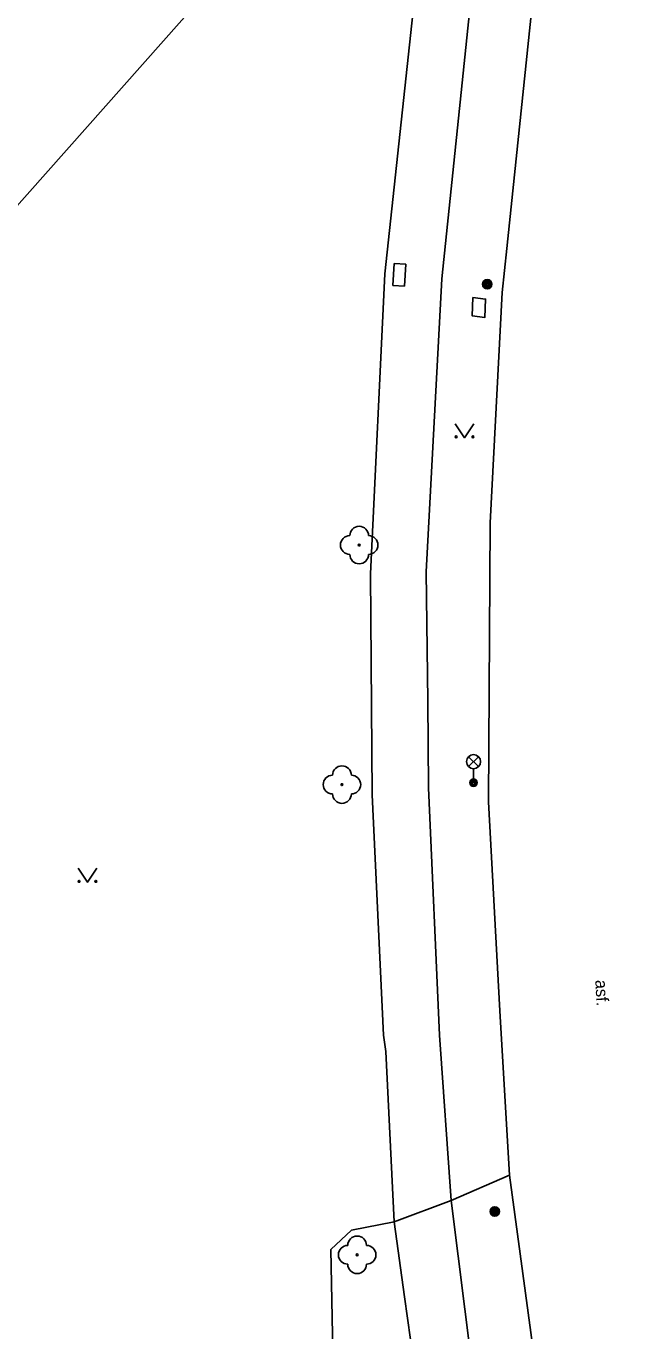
# Model space of a CAD drawing. Extents: x -596229 to -595156, y -1161237 to -1159376.
# Drawn here: x -595655.5 to -595623.6, y -1160021.5 to -1159951.9 of the extents above; entities that cross this region are included whole.
import ezdxf

# ---------------------------------------------------------------- set-up
doc = ezdxf.new("R2010")
doc.units = 0
for name, color, linetype in [('Level 22', 7, 'Continuous'), ('Level 25', 7, 'Continuous'), ('Level 33', 7, 'Continuous'), ('Level 36', 7, 'Continuous'), ('silnoproud - povrch.  znaky a  RIS  skut. velikost', 7, 'Continuous'), ('Specificka linie pasportu komunikaci', 7, 'Continuous'), ('TM - chodniky - VP', 7, 'Continuous'), ('TM - komunikace - VP', 7, 'Continuous'), ('TM - letecke snimky - pomocna linie', 7, 'Continuous'), ('TM - popis povrchu', 7, 'Continuous')]:
    doc.layers.add(name, color=color, linetype=linetype)

msp = doc.modelspace()

# ---------------------------------------------------------------- linework, layer by layer
at = {"layer": 'Level 22'}
for centre in [(-595637.71, -1159979.57), (-595638.63, -1159992.35), (-595637.82, -1160017.43)]:
    msp.add_circle(centre, 0.05, dxfattribs=at)
for centre, start, end in [((-595637.71, -1159979.07), 0, 180), ((-595638.21, -1159979.57), 90, 270), ((-595637.21, -1159979.57), 270, 90), ((-595637.71, -1159980.07), 180, 0), ((-595638.63, -1159991.85), 0, 180), ((-595639.13, -1159992.35), 90, 270), ((-595638.13, -1159992.35), 270, 90), ((-595638.63, -1159992.85), 180, 0), ((-595638.32, -1160017.43), 90, 270), ((-595637.82, -1160016.93), 0, 180), ((-595637.32, -1160017.43), 270, 90), ((-595637.82, -1160017.93), 180, 0)]:
    msp.add_arc(centre, 0.5, start, end, dxfattribs=at)
at = {"layer": 'Level 25'}
for centre, radius in [((-595630.88, -1159965.66), 0.25), ((-595630.88, -1159965.66), 0.2), ((-595630.88, -1159965.66), 0.15), ((-595630.88, -1159965.66), 0.1), ((-595630.88, -1159965.66), 0.05), ((-595630.48, -1160015.12), 0.25), ((-595630.48, -1160015.12), 0.2), ((-595630.48, -1160015.12), 0.15), ((-595630.48, -1160015.12), 0.1), ((-595630.48, -1160015.12), 0.05)]:
    msp.add_circle(centre, radius, dxfattribs=at)
at = {"layer": 'Level 33'}
for p, q in [((-595631.875, -1159991.39), (-595631.345, -1159990.86)), ((-595631.875, -1159990.86), (-595631.345, -1159991.39)), ((-595631.61, -1159991.5), (-595631.61, -1159992.25))]:
    msp.add_line(p, q, dxfattribs=at)
for centre, radius in [((-595631.61, -1159991.125), 0.375), ((-595631.61, -1159992.25), 0.2), ((-595631.61, -1159992.25), 0.145), ((-595631.61, -1159992.25), 0.0876)]:
    msp.add_circle(centre, radius, dxfattribs=at)
at = {"layer": 'Level 36'}
for points in [[(-595632.59, -1159973.1), (-595632.09, -1159973.85), (-595631.59, -1159973.1)], [(-595652.71, -1159996.81), (-595652.21, -1159997.56), (-595651.71, -1159996.81)]]:
    msp.add_lwpolyline(points, dxfattribs=at)
for centre in [(-595632.54, -1159973.8), (-595631.641, -1159973.8), (-595652.66, -1159997.51), (-595651.761, -1159997.51)]:
    msp.add_circle(centre, 0.05, dxfattribs=at)
at = {"layer": 'silnoproud - povrch.  znaky a  RIS  skut. velikost'}
for points in [[(-595635.91, -1159965.73), (-595635.84, -1159964.55)], [(-595635.84, -1159964.55), (-595635.22, -1159964.59)], [(-595635.22, -1159964.59), (-595635.29, -1159965.77)], [(-595635.29, -1159965.77), (-595635.91, -1159965.73)], [(-595631.65, -1159966.37), (-595630.97, -1159966.45), (-595631, -1159967.43), (-595631.68, -1159967.35), (-595631.65, -1159966.37)]]:
    msp.add_lwpolyline(points, dxfattribs=at)
at = {"layer": 'Specificka linie pasportu komunikaci'}
for points in [[(-595629.7, -1160013.19), (-595632.81, -1160014.53)], [(-595632.81, -1160014.53), (-595635.85, -1160015.68)]]:
    msp.add_lwpolyline(points, dxfattribs=at)
at = {"layer": 'TM - chodniky - VP'}
for points in [[(-595630.32, -1159941.53), (-595631.57, -1159948.72), (-595633.3, -1159965.37), (-595634.14, -1159981), (-595634.04, -1159987.88), (-595634.02, -1159992.52), (-595633.43, -1160005.71), (-595632.81, -1160014.53)], [(-595636.34, -1159965.11), (-595634.53, -1159948.25)], [(-595637.11, -1159981.11), (-595636.34, -1159965.11)], [(-595637.01, -1159992.9), (-595637.11, -1159981.11)], [(-595636.42, -1160005.72), (-595637.01, -1159992.9)], [(-595636.29, -1160006.59), (-595636.42, -1160005.72)], [(-595635.85, -1160015.68), (-595636.29, -1160006.59)], [(-595632.81, -1160014.53), (-595629.13, -1160043.8)], [(-595635.3, -1160019.68), (-595635.85, -1160015.68)], [(-595634.98, -1160021.94), (-595635.3, -1160019.68)]]:
    msp.add_lwpolyline(points, dxfattribs=at)
at = {"layer": 'TM - komunikace - VP'}
for points in [[(-595656.41, -1159961.97), (-595639.07, -1159942.42)], [(-595629.84, -1159963.76), (-595628.26, -1159948.71)], [(-595629.7, -1160013.19), (-595630.21, -1160004.42), (-595630.81, -1159993.26), (-595630.72, -1159978.38), (-595630.09, -1159966.1), (-595629.84, -1159963.76)], [(-595623.64, -1160053.56), (-595625.61, -1160043.21), (-595629.7, -1160013.19)]]:
    msp.add_lwpolyline(points, dxfattribs=at)
at = {"layer": 'TM - letecke snimky - pomocna linie'}
msp.add_lwpolyline([(-595637.64, -1160037.25), (-595639.1, -1160023.5), (-595639.23, -1160017.15), (-595638.12, -1160016.11), (-595635.85, -1160015.68)], dxfattribs=at)

# ---------------------------------------------------------------- texts
at = {"layer": 'TM - popis povrchu'}
msp.add_text('asf.', height=0.65, rotation=273.45548, dxfattribs=at).set_placement((-595625.12, -1160002.78))

doc.saveas('drawing.dxf')
